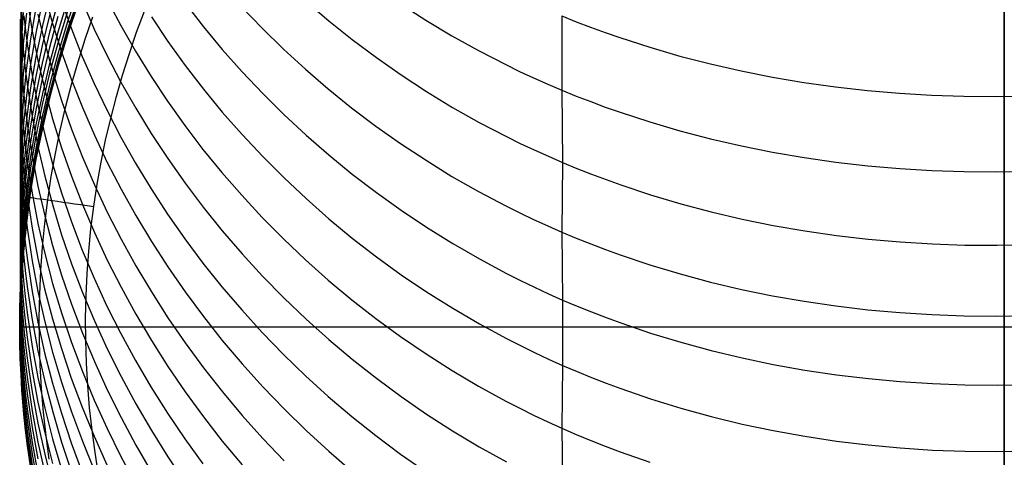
# Model space of a CAD drawing. Extents: x -383 to 1849, y -1185 to -529.
# Tile 439 of 656: x 397 to 412, y -1107 to -1100.33. Entities that reach past the tile are written whole.
import ezdxf

# ---------------------------------------------------------------- set-up
doc = ezdxf.new("R2010")
doc.units = 0
doc.layers.add('PREDEFINITO', color=7, linetype='CONTINUOUS')

msp = doc.modelspace()

# ---------------------------------------------------------------- linework, layer by layer
at = {"layer": 'PREDEFINITO'}
for p, q in [((412, -1119.95, 575.188), (412, -1090.082, 575.188)), ((412, -1091.082, -0.312), (412, -1118.95, -0.312)), ((397.028, -1099.818, 607.685), (397.028, -1100.431, 606.03)), ((397.457, -1099.953, 591.763), (397.345, -1100.424, 591.841)), ((397.382, -1099.954, 613.499), (397.502, -1100.39, 613.685)), ((397.886, -1099.902, 581.727), (397.729, -1100.367, 581.747)), ((397.119, -1100.056, 609.662), (397.19, -1100.507, 609.834)), ((397.344, -1100.067, 593.47), (397.247, -1100.539, 593.557)), ((397.584, -1100.052, 588.442), (397.456, -1100.523, 588.498)), ((397.727, -1100.04, 585.093), (397.585, -1100.508, 585.129)), ((397.637, -1100.05, 615.532), (397.788, -1100.474, 615.724)), ((397.885, -1100.098, 578.22), (397.727, -1100.563, 578.218)), ((397.727, -1100.568, 575.262), (397.885, -1100.104, 575.298)), ((397.886, -1100.021, 580.05), (397.729, -1100.486, 580.06)), ((397.956, -1100.067, 617.569), (398.137, -1100.478, 617.766)), ((398.331, -1100.029, 619.621), (398.54, -1100.425, 619.821)), ((399.521, -1100.085, 623.928), (399.798, -1100.441, 624.127)), ((401.362, -1100.056, 628.398), (401.709, -1100.351, 628.581)), ((402.802, -1100.092, 630.754), (403.189, -1100.342, 630.918)), ((397.022, -1100.178, 602.286), (397.006, -1100.646, 602.421)), ((397.016, -1100.201, 605.953), (397.028, -1100.431, 606.03)), ((397.054, -1100.225, 600.504), (397.022, -1100.695, 600.629)), ((397.102, -1100.235, 598.729), (397.053, -1100.707, 598.845)), ((397.167, -1100.211, 596.965), (397.102, -1100.684, 597.071)), ((397.247, -1100.154, 595.209), (397.166, -1100.627, 595.307)), ((397.278, -1100.25, 611.665), (397.383, -1100.692, 611.844)), ((397.457, -1100.252, 590.129), (397.344, -1100.725, 590.196)), ((397.727, -1100.208, 583.418), (397.584, -1100.678, 583.446)), ((397.677, -1100.685, 575.188), (397.832, -1100.219, 575.188)), ((397.677, -1100.685, 0.688), (397.832, -1100.219, 0.688)), ((397.832, -1100.219, 287.438), (397.677, -1100.685, 287.438)), ((398.781, -1100.526, -0.312), (398.9, -1100.205, -0.312)), ((400.381, -1100.139, 626.175), (400.694, -1100.465, 626.368)), ((397.005, -1100.325, 604.149), (397.009, -1100.558, 604.221)), ((397.065, -1100.275, 607.848), (397.09, -1100.504, 607.93)), ((397.583, -1100.288, 586.819), (397.456, -1100.76, 586.865)), ((397.502, -1100.39, 613.685), (397.638, -1100.822, 613.871)), ((397.729, -1100.367, 581.747), (397.586, -1100.837, 581.766)), ((397.998, -1100.633, -0.019), (398.114, -1100.292, -0.019)), ((399.006, -1100.29, 621.874), (399.257, -1100.664, 622.073)), ((401.709, -1100.351, 628.581), (402.066, -1100.636, 628.759)), ((403.189, -1100.342, 630.918), (403.585, -1100.579, 631.074)), ((405.26, -1100.277, 633.291), (405.478, -1100.365, 633.353)), ((405.26, -1100.277, 633.291), (405.26, -1101.408, 631.625)), ((405.478, -1100.365, 633.353), (405.698, -1100.449, 633.412)), ((397.009, -1100.558, 604.221), (397.016, -1100.79, 604.294)), ((397.028, -1100.431, 606.03), (397.044, -1100.662, 606.107)), ((397.028, -1100.431, 606.03), (397.028, -1101.582, 602.693)), ((397.09, -1100.504, 607.93), (397.119, -1100.731, 608.011)), ((397.247, -1100.539, 593.557), (397.167, -1101.013, 593.645)), ((397.19, -1100.507, 609.834), (397.278, -1100.956, 610.005)), ((397.345, -1100.424, 591.841), (397.248, -1100.898, 591.919)), ((397.456, -1100.523, 588.498), (397.344, -1100.997, 588.554)), ((397.585, -1100.508, 585.129), (397.457, -1100.981, 585.166)), ((397.727, -1100.563, 578.218), (397.584, -1101.033, 578.215)), ((397.585, -1101.037, 575.227), (397.727, -1100.568, 575.262)), ((397.729, -1100.486, 580.06), (397.586, -1100.957, 580.071)), ((397.788, -1100.474, 615.724), (397.954, -1100.893, 615.915)), ((398.137, -1100.478, 617.766), (398.333, -1100.884, 617.961)), ((398.54, -1100.425, 619.821), (398.764, -1100.816, 620.019)), ((398.671, -1100.851, -0.312), (398.781, -1100.526, -0.312)), ((399.798, -1100.441, 624.127), (400.087, -1100.788, 624.322)), ((400.694, -1100.465, 626.368), (401.018, -1100.782, 626.555)), ((405.698, -1100.449, 633.412), (405.921, -1100.53, 633.47)), ((405.921, -1100.53, 633.47), (406.145, -1100.608, 633.525)), ((397.006, -1100.646, 602.421), (397.005, -1100.88, 602.489)), ((397.022, -1100.695, 600.629), (397.007, -1101.166, 600.755)), ((397.053, -1100.707, 598.845), (397.022, -1101.18, 598.962)), ((397.044, -1100.662, 606.107), (397.065, -1100.892, 606.185)), ((397.102, -1100.684, 597.071), (397.053, -1101.158, 597.178)), ((397.166, -1100.627, 595.307), (397.101, -1101.101, 595.404)), ((397.383, -1100.692, 611.844), (397.503, -1101.132, 612.022)), ((397.584, -1100.678, 583.446), (397.456, -1101.15, 583.475)), ((397.538, -1101.154, 575.188), (397.677, -1100.685, 575.188)), ((397.538, -1101.154, 0.688), (397.677, -1100.685, 0.688)), ((397.677, -1100.685, 287.438), (397.538, -1101.154, 287.438)), ((397.89, -1100.975, -0.019), (397.998, -1100.633, -0.019)), ((399.257, -1100.664, 622.073), (399.521, -1101.031, 622.269)), ((402.066, -1100.636, 628.759), (402.434, -1100.911, 628.93)), ((403.585, -1100.579, 631.074), (403.991, -1100.805, 631.223)), ((406.145, -1100.608, 633.525), (406.598, -1100.755, 633.63)), ((397.016, -1100.79, 604.294), (397.028, -1101.023, 604.366)), ((397.119, -1100.731, 608.011), (397.189, -1101.185, 608.174)), ((397.344, -1100.725, 590.196), (397.248, -1101.2, 590.263)), ((397.456, -1100.76, 586.865), (397.343, -1101.235, 586.911)), ((397.586, -1100.837, 581.766), (397.458, -1101.311, 581.786)), ((397.638, -1100.822, 613.871), (397.79, -1101.25, 614.055)), ((398.568, -1101.177, -0.312), (398.671, -1100.851, -0.312)), ((398.764, -1100.816, 620.019), (399.002, -1101.2, 620.213)), ((400.087, -1100.788, 624.322), (400.388, -1101.127, 624.513)), ((401.018, -1100.782, 626.555), (401.354, -1101.09, 626.738)), ((403.991, -1100.805, 631.223), (404.406, -1101.019, 631.365)), ((406.598, -1100.755, 633.63), (407.057, -1100.888, 633.726)), ((397.005, -1100.88, 602.489), (397.009, -1101.114, 602.557)), ((397.028, -1101.023, 604.366), (397.044, -1101.255, 604.439)), ((397.065, -1100.892, 606.185), (397.09, -1101.122, 606.262)), ((397.167, -1101.013, 593.645), (397.102, -1101.49, 593.734)), ((397.248, -1100.898, 591.919), (397.167, -1101.374, 591.997)), ((397.344, -1100.997, 588.554), (397.247, -1101.473, 588.611)), ((397.278, -1100.956, 610.005), (397.382, -1101.402, 610.175)), ((397.457, -1100.981, 585.166), (397.345, -1101.457, 585.203)), ((397.586, -1100.957, 580.071), (397.458, -1101.431, 580.081)), ((397.79, -1101.321, -0.019), (397.89, -1100.975, -0.019)), ((397.954, -1100.893, 615.915), (398.135, -1101.308, 616.104)), ((398.333, -1100.884, 617.961), (398.543, -1101.285, 618.154)), ((402.434, -1100.911, 628.93), (402.812, -1101.175, 629.096)), ((404.406, -1101.019, 631.365), (404.616, -1101.121, 631.433)), ((407.057, -1100.888, 633.726), (407.522, -1101.008, 633.814)), ((407.522, -1101.008, 633.814), (407.993, -1101.115, 633.893)), ((397.007, -1101.166, 600.755), (397.005, -1101.401, 600.818)), ((397.009, -1101.114, 602.557), (397.016, -1101.348, 602.625)), ((397.053, -1101.158, 597.178), (397.021, -1101.633, 597.286)), ((397.101, -1101.101, 595.404), (397.053, -1101.577, 595.502)), ((397.09, -1101.122, 606.262), (397.119, -1101.351, 606.339)), ((397.456, -1101.15, 583.475), (397.344, -1101.627, 583.504)), ((397.414, -1101.628, 575.188), (397.538, -1101.154, 575.188)), ((397.414, -1101.628, 0.688), (397.538, -1101.154, 0.688)), ((397.538, -1101.154, 287.438), (397.414, -1101.628, 287.438)), ((397.584, -1101.033, 578.215), (397.457, -1101.507, 578.213)), ((397.457, -1101.509, 575.191), (397.585, -1101.037, 575.227)), ((397.503, -1101.132, 612.022), (397.639, -1101.567, 612.2)), ((399.521, -1101.031, 622.269), (399.798, -1101.39, 622.461)), ((400.388, -1101.127, 624.513), (400.702, -1101.458, 624.7)), ((401.354, -1101.09, 626.738), (401.7, -1101.389, 626.915)), ((404.616, -1101.121, 631.433), (404.829, -1101.22, 631.499)), ((407.993, -1101.115, 633.893), (408.467, -1101.209, 633.964)), ((397.022, -1101.18, 598.962), (397.006, -1101.653, 599.079)), ((397.044, -1101.255, 604.439), (397.065, -1101.486, 604.511)), ((397.248, -1101.2, 590.263), (397.167, -1101.678, 590.332)), ((397.189, -1101.185, 608.174), (397.277, -1101.637, 608.336)), ((397.343, -1101.235, 586.911), (397.247, -1101.713, 586.959)), ((397.458, -1101.311, 581.786), (397.346, -1101.788, 581.807)), ((397.7, -1101.669, -0.019), (397.79, -1101.321, -0.019)), ((397.79, -1101.25, 614.055), (397.956, -1101.674, 614.238)), ((398.135, -1101.308, 616.104), (398.331, -1101.718, 616.291)), ((398.473, -1101.506, -0.312), (398.568, -1101.177, -0.312)), ((398.543, -1101.285, 618.154), (398.767, -1101.68, 618.344)), ((399.002, -1101.2, 620.213), (399.252, -1101.577, 620.405)), ((402.812, -1101.175, 629.096), (403.199, -1101.428, 629.254)), ((404.829, -1101.22, 631.499), (405.044, -1101.315, 631.563)), ((405.044, -1101.315, 631.563), (405.26, -1101.408, 631.625)), ((408.467, -1101.209, 633.964), (408.946, -1101.29, 634.027)), ((408.946, -1101.29, 634.027), (409.429, -1101.358, 634.081)), ((397.005, -1101.401, 600.818), (397.008, -1101.636, 600.882)), ((397.016, -1101.348, 602.625), (397.028, -1101.582, 602.693)), ((397.167, -1101.374, 591.997), (397.103, -1101.852, 592.077)), ((397.119, -1101.351, 606.339), (397.19, -1101.809, 606.492)), ((397.247, -1101.473, 588.611), (397.166, -1101.952, 588.669)), ((397.345, -1101.457, 585.203), (397.248, -1101.936, 585.241)), ((397.458, -1101.431, 580.081), (397.346, -1101.908, 580.093)), ((397.382, -1101.402, 610.175), (397.502, -1101.844, 610.345)), ((399.798, -1101.39, 622.461), (400.087, -1101.742, 622.649)), ((400.702, -1101.458, 624.7), (401.026, -1101.78, 624.882)), ((401.7, -1101.389, 626.915), (402.057, -1101.677, 627.087)), ((403.199, -1101.428, 629.254), (403.596, -1101.669, 629.406)), ((405.26, -1101.408, 631.625), (405.479, -1101.497, 631.685)), ((405.26, -1101.408, 631.625), (405.271, -1102.509, 629.942)), ((409.429, -1101.358, 634.081), (409.914, -1101.413, 634.126)), ((409.914, -1101.413, 634.126), (410.402, -1101.455, 634.164)), ((410.402, -1101.455, 634.164), (410.892, -1101.485, 634.193)), ((397.053, -1101.577, 595.502), (397.021, -1102.054, 595.601)), ((397.028, -1101.582, 602.693), (397.044, -1101.815, 602.76)), ((397.028, -1101.582, 602.693), (397.028, -1102.106, 601.008)), ((397.102, -1101.49, 593.734), (397.053, -1101.967, 593.824)), ((397.065, -1101.486, 604.511), (397.09, -1101.718, 604.584)), ((397.457, -1101.507, 578.213), (397.345, -1101.984, 578.211)), ((397.345, -1101.985, 575.155), (397.457, -1101.509, 575.191)), ((397.639, -1101.567, 612.2), (397.791, -1101.999, 612.375)), ((398.387, -1101.837, -0.312), (398.473, -1101.506, -0.312)), ((399.252, -1101.577, 620.405), (399.516, -1101.947, 620.593)), ((405.479, -1101.497, 631.685), (405.7, -1101.582, 631.743)), ((405.7, -1101.582, 631.743), (405.922, -1101.665, 631.799)), ((410.892, -1101.485, 634.193), (411.383, -1101.501, 634.214)), ((411.383, -1101.501, 634.214), (411.874, -1101.505, 634.226)), ((411.874, -1101.505, 634.226), (412.366, -1101.496, 634.23)), ((397.006, -1101.653, 599.079), (397.005, -1101.89, 599.137)), ((397.021, -1101.633, 597.286), (397.006, -1102.108, 597.394)), ((397.008, -1101.636, 600.882), (397.016, -1101.871, 600.945)), ((397.09, -1101.718, 604.584), (397.119, -1101.949, 604.656)), ((397.167, -1101.678, 590.332), (397.102, -1102.158, 590.4)), ((397.247, -1101.713, 586.959), (397.166, -1102.193, 587.006)), ((397.344, -1101.627, 583.504), (397.247, -1102.106, 583.533)), ((397.277, -1101.637, 608.336), (397.381, -1102.086, 608.497)), ((397.306, -1102.104, 575.188), (397.414, -1101.628, 575.188)), ((397.306, -1102.104, 0.688), (397.414, -1101.628, 0.688)), ((397.414, -1101.628, 287.438), (397.306, -1102.104, 287.438)), ((397.618, -1102.019, -0.019), (397.7, -1101.669, -0.019)), ((397.956, -1101.674, 614.238), (398.138, -1102.093, 614.419)), ((398.331, -1101.718, 616.291), (398.54, -1102.121, 616.475)), ((398.767, -1101.68, 618.344), (399.005, -1102.068, 618.532)), ((400.087, -1101.742, 622.649), (400.389, -1102.084, 622.834)), ((402.057, -1101.677, 627.087), (402.425, -1101.954, 627.253)), ((403.596, -1101.669, 629.406), (404.002, -1101.898, 629.551)), ((405.922, -1101.665, 631.799), (406.146, -1101.744, 631.853)), ((406.146, -1101.744, 631.853), (406.6, -1101.892, 631.955)), ((397.005, -1101.89, 599.137), (397.008, -1102.126, 599.196)), ((397.016, -1101.871, 600.945), (397.028, -1102.106, 601.008)), ((397.044, -1101.815, 602.76), (397.065, -1102.048, 602.828)), ((397.103, -1101.852, 592.077), (397.054, -1102.332, 592.157)), ((397.19, -1101.809, 606.492), (397.278, -1102.264, 606.645)), ((397.346, -1101.788, 581.807), (397.249, -1102.268, 581.828)), ((397.346, -1101.908, 580.093), (397.249, -1102.388, 580.104)), ((397.502, -1101.844, 610.345), (397.638, -1102.284, 610.513)), ((398.309, -1102.17, -0.312), (398.387, -1101.837, -0.312)), ((401.026, -1101.78, 624.882), (401.362, -1102.092, 625.058)), ((404.002, -1101.898, 629.551), (404.417, -1102.114, 629.689)), ((406.6, -1101.892, 631.955), (407.059, -1102.027, 632.048)), ((397.021, -1102.054, 595.601), (397.006, -1102.531, 595.7)), ((397.053, -1101.967, 593.824), (397.022, -1102.446, 593.914)), ((397.065, -1102.048, 602.828), (397.09, -1102.281, 602.896)), ((397.166, -1101.952, 588.669), (397.102, -1102.433, 588.727)), ((397.119, -1101.949, 604.656), (397.19, -1102.409, 604.801)), ((397.248, -1101.936, 585.241), (397.167, -1102.417, 585.28)), ((397.345, -1101.984, 578.211), (397.248, -1102.464, 578.21)), ((397.248, -1102.464, 575.12), (397.345, -1101.985, 575.155)), ((397.545, -1102.37, -0.019), (397.618, -1102.019, -0.019)), ((397.791, -1101.999, 612.375), (397.958, -1102.426, 612.55)), ((399.005, -1102.068, 618.532), (399.256, -1102.449, 618.716)), ((399.516, -1101.947, 620.593), (399.792, -1102.309, 620.778)), ((402.425, -1101.954, 627.253), (402.802, -1102.221, 627.412)), ((407.059, -1102.027, 632.048), (407.525, -1102.148, 632.133)), ((397.006, -1102.108, 597.394), (397.005, -1102.346, 597.448)), ((397.008, -1102.126, 599.196), (397.016, -1102.363, 599.254)), ((397.028, -1102.106, 601.008), (397.044, -1102.341, 601.071)), ((397.028, -1102.106, 601.008), (397.028, -1102.599, 599.313)), ((397.102, -1102.158, 590.4), (397.053, -1102.639, 590.47)), ((397.166, -1102.193, 587.006), (397.101, -1102.675, 587.054)), ((397.247, -1102.106, 583.533), (397.167, -1102.588, 583.563)), ((397.214, -1102.584, 575.188), (397.306, -1102.104, 575.188)), ((397.214, -1102.584, 0.688), (397.306, -1102.104, 0.688)), ((397.306, -1102.104, 287.438), (397.214, -1102.584, 287.438)), ((397.381, -1102.086, 608.497), (397.5, -1102.531, 608.658)), ((398.138, -1102.093, 614.419), (398.334, -1102.507, 614.598)), ((398.24, -1102.505, -0.312), (398.309, -1102.17, -0.312)), ((398.54, -1102.121, 616.475), (398.764, -1102.519, 616.657)), ((400.389, -1102.084, 622.834), (400.702, -1102.419, 623.013)), ((401.362, -1102.092, 625.058), (401.709, -1102.394, 625.23)), ((402.802, -1102.221, 627.412), (403.19, -1102.476, 627.566)), ((404.417, -1102.114, 629.689), (404.627, -1102.218, 629.755)), ((404.627, -1102.218, 629.755), (404.84, -1102.318, 629.819)), ((407.525, -1102.148, 632.133), (407.995, -1102.257, 632.21)), ((397.005, -1102.346, 597.448), (397.008, -1102.583, 597.502)), ((397.016, -1102.363, 599.254), (397.028, -1102.599, 599.313)), ((397.054, -1102.332, 592.157), (397.022, -1102.812, 592.237)), ((397.044, -1102.341, 601.071), (397.064, -1102.575, 601.134)), ((397.09, -1102.281, 602.896), (397.119, -1102.513, 602.964)), ((397.249, -1102.268, 581.828), (397.168, -1102.75, 581.849)), ((397.278, -1102.264, 606.645), (397.382, -1102.716, 606.798)), ((397.481, -1102.724, -0.019), (397.545, -1102.37, -0.019)), ((397.638, -1102.284, 610.513), (397.79, -1102.719, 610.681)), ((399.792, -1102.309, 620.778), (400.081, -1102.663, 620.959)), ((404.84, -1102.318, 629.819), (405.055, -1102.415, 629.882)), ((407.995, -1102.257, 632.21), (408.471, -1102.352, 632.279)), ((408.471, -1102.352, 632.279), (408.95, -1102.434, 632.34)), ((397.022, -1102.446, 593.914), (397.006, -1102.925, 594.004)), ((397.102, -1102.433, 588.727), (397.053, -1102.916, 588.785)), ((397.167, -1102.417, 585.28), (397.103, -1102.901, 585.318)), ((397.119, -1102.513, 602.964), (397.19, -1102.976, 603.099)), ((397.167, -1102.945, 575.084), (397.248, -1102.464, 575.12)), ((397.248, -1102.464, 578.21), (397.167, -1102.947, 578.209)), ((397.249, -1102.388, 580.104), (397.168, -1102.871, 580.116)), ((397.19, -1102.409, 604.801), (397.278, -1102.867, 604.945)), ((397.958, -1102.426, 612.55), (398.139, -1102.849, 612.722)), ((398.179, -1102.841, -0.312), (398.24, -1102.505, -0.312)), ((398.334, -1102.507, 614.598), (398.544, -1102.914, 614.774)), ((398.764, -1102.519, 616.657), (399.002, -1102.91, 616.837)), ((399.256, -1102.449, 618.716), (399.52, -1102.823, 618.897)), ((400.702, -1102.419, 623.013), (401.027, -1102.744, 623.189)), ((401.709, -1102.394, 625.23), (402.067, -1102.686, 625.396)), ((403.19, -1102.476, 627.566), (403.586, -1102.72, 627.713)), ((405.055, -1102.415, 629.882), (405.271, -1102.509, 629.942)), ((405.271, -1102.509, 629.942), (405.261, -1103.569, 628.231)), ((405.271, -1102.509, 629.942), (405.49, -1102.599, 630)), ((408.95, -1102.434, 632.34), (409.433, -1102.503, 632.393)), ((409.433, -1102.503, 632.393), (409.919, -1102.558, 632.437)), ((397.006, -1102.531, 595.7), (397.005, -1102.77, 595.75)), ((397.008, -1102.583, 597.502), (397.016, -1102.821, 597.556)), ((397.053, -1102.639, 590.47), (397.022, -1103.12, 590.539)), ((397.028, -1102.599, 599.313), (397.027, -1103.058, 597.61)), ((397.028, -1102.599, 599.313), (397.044, -1102.835, 599.372)), ((397.064, -1102.575, 601.134), (397.089, -1102.809, 601.198)), ((397.167, -1102.588, 583.563), (397.102, -1103.071, 583.593)), ((397.137, -1103.066, 575.188), (397.214, -1102.584, 575.188)), ((397.137, -1103.066, 0.688), (397.214, -1102.584, 0.688)), ((397.214, -1102.584, 287.438), (397.137, -1103.066, 287.438)), ((397.5, -1102.531, 608.658), (397.636, -1102.973, 608.817)), ((400.081, -1102.663, 620.959), (400.382, -1103.009, 621.136)), ((405.49, -1102.599, 630), (405.711, -1102.686, 630.057)), ((409.919, -1102.558, 632.437), (410.407, -1102.601, 632.473)), ((410.407, -1102.601, 632.473), (410.897, -1102.631, 632.502)), ((410.897, -1102.631, 632.502), (411.388, -1102.648, 632.522)), ((411.388, -1102.648, 632.522), (411.881, -1102.651, 632.534)), ((411.881, -1102.651, 632.534), (412.373, -1102.642, 632.538)), ((397.005, -1102.77, 595.75), (397.008, -1103.008, 595.8)), ((397.022, -1102.812, 592.237), (397.007, -1103.293, 592.318)), ((397.016, -1102.821, 597.556), (397.027, -1103.058, 597.61)), ((397.101, -1102.675, 587.054), (397.053, -1103.159, 587.103)), ((397.089, -1102.809, 601.198), (397.118, -1103.043, 601.261)), ((397.168, -1102.75, 581.849), (397.103, -1103.234, 581.871)), ((397.382, -1102.716, 606.798), (397.503, -1103.165, 606.95)), ((397.427, -1103.08, -0.019), (397.481, -1102.724, -0.019)), ((397.79, -1102.719, 610.681), (397.956, -1103.149, 610.846)), ((399.52, -1102.823, 618.897), (399.797, -1103.19, 619.075)), ((401.027, -1102.744, 623.189), (401.362, -1103.059, 623.359)), ((402.067, -1102.686, 625.396), (402.434, -1102.967, 625.557)), ((403.586, -1102.72, 627.713), (403.992, -1102.951, 627.853)), ((405.711, -1102.686, 630.057), (405.933, -1102.77, 630.111)), ((405.933, -1102.77, 630.111), (406.157, -1102.85, 630.163)), ((397.006, -1102.925, 594.004), (397.005, -1103.165, 594.049)), ((397.053, -1102.916, 588.785), (397.021, -1103.399, 588.844)), ((397.044, -1102.835, 599.372), (397.065, -1103.07, 599.43)), ((397.103, -1102.901, 585.318), (397.054, -1103.385, 585.357)), ((397.102, -1103.428, 575.049), (397.167, -1102.945, 575.084)), ((397.167, -1102.947, 578.209), (397.102, -1103.432, 578.208)), ((397.168, -1102.871, 580.116), (397.103, -1103.356, 580.128)), ((397.278, -1102.867, 604.945), (397.382, -1103.322, 605.089)), ((397.636, -1102.973, 608.817), (397.787, -1103.411, 608.976)), ((398.128, -1103.178, -0.312), (398.179, -1102.841, -0.312)), ((398.139, -1102.849, 612.722), (398.335, -1103.266, 612.893)), ((398.544, -1102.914, 614.774), (398.768, -1103.316, 614.949)), ((399.002, -1102.91, 616.837), (399.252, -1103.295, 617.013)), ((402.434, -1102.967, 625.557), (402.812, -1103.237, 625.711)), ((403.992, -1102.951, 627.853), (404.407, -1103.17, 627.986)), ((406.157, -1102.85, 630.163), (406.611, -1103, 630.262)), ((397.022, -1103.12, 590.539), (397.007, -1103.603, 590.609)), ((397.008, -1103.008, 595.8), (397.016, -1103.247, 595.849)), ((397.027, -1103.058, 597.61), (397.043, -1103.295, 597.664)), ((397.027, -1103.058, 597.61), (397.028, -1103.882, 594.185)), ((397.102, -1103.071, 583.593), (397.053, -1103.556, 583.624)), ((397.065, -1103.07, 599.43), (397.09, -1103.306, 599.489)), ((397.078, -1103.55, 575.188), (397.137, -1103.066, 575.188)), ((397.078, -1103.55, 0.688), (397.137, -1103.066, 0.688)), ((397.137, -1103.066, 287.438), (397.078, -1103.55, 287.438)), ((397.118, -1103.043, 601.261), (397.189, -1103.509, 601.387)), ((397.19, -1102.976, 603.099), (397.278, -1103.437, 603.234)), ((397.382, -1103.436, -0.019), (397.427, -1103.08, -0.019)), ((400.382, -1103.009, 621.136), (400.695, -1103.346, 621.309)), ((401.362, -1103.059, 623.359), (401.709, -1103.365, 623.525)), ((406.611, -1103, 630.262), (407.07, -1103.137, 630.353)), ((397.005, -1103.165, 594.049), (397.009, -1103.404, 594.094)), ((397.016, -1103.247, 595.849), (397.028, -1103.485, 595.899)), ((397.053, -1103.159, 587.103), (397.021, -1103.643, 587.152)), ((397.103, -1103.234, 581.871), (397.055, -1103.72, 581.893)), ((397.503, -1103.165, 606.95), (397.639, -1103.611, 607.101)), ((397.956, -1103.149, 610.846), (398.138, -1103.575, 611.011)), ((398.085, -1103.517, -0.312), (398.128, -1103.178, -0.312)), ((398.335, -1103.266, 612.893), (398.546, -1103.677, 613.062)), ((399.797, -1103.19, 619.075), (400.086, -1103.548, 619.249)), ((402.812, -1103.237, 625.711), (403.2, -1103.496, 625.86)), ((404.407, -1103.17, 627.986), (404.617, -1103.275, 628.05)), ((407.07, -1103.137, 630.353), (407.535, -1103.26, 630.436)), ((407.535, -1103.26, 630.436), (408.006, -1103.37, 630.511)), ((397.007, -1103.293, 592.318), (397.006, -1103.533, 592.358)), ((397.021, -1103.399, 588.844), (397.006, -1103.883, 588.904)), ((397.009, -1103.404, 594.094), (397.016, -1103.643, 594.14)), ((397.054, -1103.385, 585.357), (397.022, -1103.871, 585.397)), ((397.043, -1103.295, 597.664), (397.064, -1103.532, 597.719)), ((397.103, -1103.356, 580.128), (397.055, -1103.842, 580.141)), ((397.09, -1103.306, 599.489), (397.119, -1103.54, 599.548)), ((397.382, -1103.322, 605.089), (397.502, -1103.775, 605.231)), ((397.787, -1103.411, 608.976), (397.953, -1103.844, 609.133)), ((398.768, -1103.316, 614.949), (399.006, -1103.712, 615.121)), ((399.252, -1103.295, 617.013), (399.516, -1103.672, 617.187)), ((400.695, -1103.346, 621.309), (401.019, -1103.674, 621.478)), ((401.709, -1103.365, 623.525), (402.067, -1103.66, 623.685)), ((404.617, -1103.275, 628.05), (404.83, -1103.377, 628.112)), ((404.83, -1103.377, 628.112), (405.044, -1103.475, 628.172)), ((408.006, -1103.37, 630.511), (408.481, -1103.466, 630.578)), ((397.006, -1103.533, 592.358), (397.009, -1103.774, 592.399)), ((397.053, -1103.556, 583.624), (397.022, -1104.042, 583.655)), ((397.028, -1103.485, 595.899), (397.044, -1103.723, 595.949)), ((397.035, -1104.035, 575.188), (397.078, -1103.55, 575.188)), ((397.035, -1104.035, 0.688), (397.078, -1103.55, 0.688)), ((397.078, -1103.55, 287.438), (397.035, -1104.035, 287.438)), ((397.053, -1103.913, 575.014), (397.102, -1103.428, 575.049)), ((397.102, -1103.432, 578.208), (397.053, -1103.917, 578.207)), ((397.064, -1103.532, 597.719), (397.089, -1103.768, 597.773)), ((397.119, -1103.54, 599.548), (397.19, -1104.008, 599.665)), ((397.189, -1103.509, 601.387), (397.276, -1103.972, 601.513)), ((397.278, -1103.437, 603.234), (397.382, -1103.895, 603.369)), ((397.347, -1103.794, -0.019), (397.382, -1103.436, -0.019)), ((398.052, -1103.857, -0.312), (398.085, -1103.517, -0.312)), ((400.086, -1103.548, 619.249), (400.388, -1103.898, 619.42)), ((403.2, -1103.496, 625.86), (403.597, -1103.743, 626.002)), ((405.044, -1103.475, 628.172), (405.261, -1103.569, 628.231)), ((405.261, -1103.569, 628.231), (405.48, -1103.661, 628.287)), ((405.261, -1103.569, 628.231), (405.272, -1104.604, 626.504)), ((408.481, -1103.466, 630.578), (408.96, -1103.55, 630.637)), ((408.96, -1103.55, 630.637), (409.443, -1103.619, 630.688)), ((397.007, -1103.603, 590.609), (397.005, -1103.844, 590.644)), ((397.021, -1103.643, 587.152), (397.006, -1104.128, 587.201)), ((397.016, -1103.643, 594.14), (397.028, -1103.882, 594.185)), ((397.055, -1103.72, 581.893), (397.023, -1104.206, 581.915)), ((397.044, -1103.723, 595.949), (397.065, -1103.961, 595.999)), ((397.639, -1103.611, 607.101), (397.79, -1104.052, 607.25)), ((398.138, -1103.575, 611.011), (398.334, -1103.995, 611.173)), ((398.546, -1103.677, 613.062), (398.77, -1104.082, 613.228)), ((399.006, -1103.712, 615.121), (399.257, -1104.1, 615.29)), ((399.516, -1103.672, 617.187), (399.792, -1104.041, 617.357)), ((401.019, -1103.674, 621.478), (401.355, -1103.993, 621.642)), ((402.067, -1103.66, 623.685), (402.435, -1103.945, 623.84)), ((405.48, -1103.661, 628.287), (405.7, -1103.749, 628.342)), ((409.443, -1103.619, 630.688), (409.928, -1103.676, 630.731)), ((409.928, -1103.676, 630.731), (410.416, -1103.719, 630.767)), ((410.416, -1103.719, 630.767), (410.906, -1103.749, 630.794)), ((397.005, -1103.844, 590.644), (397.009, -1104.085, 590.68)), ((397.022, -1103.871, 585.397), (397.007, -1104.356, 585.437)), ((397.009, -1103.774, 592.399), (397.016, -1104.014, 592.439)), ((397.055, -1103.842, 580.141), (397.023, -1104.328, 580.153)), ((397.089, -1103.768, 597.773), (397.118, -1104.004, 597.827)), ((397.322, -1104.153, -0.019), (397.347, -1103.794, -0.019)), ((397.502, -1103.775, 605.231), (397.638, -1104.223, 605.373)), ((397.953, -1103.844, 609.133), (398.134, -1104.273, 609.288)), ((398.027, -1104.198, -0.312), (398.052, -1103.857, -0.312)), ((403.597, -1103.743, 626.002), (404.003, -1103.978, 626.138)), ((405.7, -1103.749, 628.342), (405.923, -1103.833, 628.394)), ((405.923, -1103.833, 628.394), (406.147, -1103.914, 628.445)), ((410.906, -1103.749, 630.794), (411.397, -1103.766, 630.814)), ((411.397, -1103.766, 630.814), (411.889, -1103.77, 630.826)), ((411.889, -1103.77, 630.826), (412.381, -1103.761, 630.83)), ((397.006, -1103.883, 588.904), (397.005, -1104.125, 588.933)), ((397.016, -1104.014, 592.439), (397.028, -1104.254, 592.48)), ((397.021, -1104.398, 574.979), (397.053, -1103.913, 575.014)), ((397.053, -1103.917, 578.207), (397.021, -1104.404, 578.206)), ((397.028, -1103.882, 594.185), (397.044, -1104.121, 594.231)), ((397.028, -1103.882, 594.185), (397.028, -1104.254, 592.48)), ((397.065, -1103.961, 595.999), (397.09, -1104.198, 596.049)), ((397.118, -1104.004, 597.827), (397.189, -1104.474, 597.935)), ((397.19, -1104.008, 599.665), (397.278, -1104.474, 599.782)), ((397.276, -1103.972, 601.513), (397.38, -1104.432, 601.638)), ((397.382, -1103.895, 603.369), (397.502, -1104.35, 603.503)), ((398.334, -1103.995, 611.173), (398.544, -1104.41, 611.334)), ((400.388, -1103.898, 619.42), (400.701, -1104.239, 619.586)), ((401.355, -1103.993, 621.642), (401.701, -1104.301, 621.801)), ((402.435, -1103.945, 623.84), (402.812, -1104.218, 623.99)), ((404.003, -1103.978, 626.138), (404.417, -1104.2, 626.267)), ((406.147, -1103.914, 628.445), (406.6, -1104.066, 628.541)), ((397.005, -1104.125, 588.933), (397.008, -1104.367, 588.963)), ((397.006, -1104.128, 587.201), (397.005, -1104.371, 587.226)), ((397.022, -1104.042, 583.655), (397.007, -1104.528, 583.686)), ((397.009, -1104.085, 590.68), (397.016, -1104.326, 590.715)), ((397.02, -1104.278, 575.188), (397.035, -1104.035, 575.188)), ((397.02, -1104.278, 0.688), (397.035, -1104.035, 0.688)), ((397.035, -1104.035, 287.438), (397.02, -1104.278, 287.438)), ((397.044, -1104.121, 594.231), (397.065, -1104.36, 594.276)), ((397.306, -1104.513, -0.019), (397.322, -1104.153, -0.019)), ((397.79, -1104.052, 607.25), (397.957, -1104.489, 607.399)), ((398.77, -1104.082, 613.228), (399.008, -1104.481, 613.392)), ((399.257, -1104.1, 615.29), (399.521, -1104.481, 615.456)), ((399.792, -1104.041, 617.357), (400.081, -1104.402, 617.524)), ((406.6, -1104.066, 628.541), (407.06, -1104.204, 628.629)), ((397.023, -1104.206, 581.915), (397.007, -1104.693, 581.938)), ((397.009, -1104.522, 575.188), (397.02, -1104.278, 575.188)), ((397.009, -1104.522, 0.688), (397.02, -1104.278, 0.688)), ((397.02, -1104.278, 287.438), (397.009, -1104.522, 287.438)), ((397.028, -1104.254, 592.48), (397.044, -1104.493, 592.52)), ((397.028, -1104.254, 592.48), (397.028, -1104.567, 590.75)), ((397.09, -1104.198, 596.049), (397.119, -1104.435, 596.099)), ((397.638, -1104.223, 605.373), (397.79, -1104.667, 605.514)), ((398.012, -1104.539, -0.312), (398.027, -1104.198, -0.312)), ((398.134, -1104.273, 609.288), (398.329, -1104.696, 609.442)), ((400.701, -1104.239, 619.586), (401.026, -1104.571, 619.749)), ((401.701, -1104.301, 621.801), (402.058, -1104.599, 621.955)), ((402.812, -1104.218, 623.99), (403.2, -1104.479, 624.133)), ((404.417, -1104.2, 626.267), (404.628, -1104.306, 626.329)), ((404.628, -1104.306, 626.329), (404.841, -1104.408, 626.389)), ((407.06, -1104.204, 628.629), (407.526, -1104.329, 628.709)), ((397.005, -1104.371, 587.226), (397.008, -1104.613, 587.251)), ((397.007, -1104.356, 585.437), (397.006, -1104.599, 585.457)), ((397.006, -1104.885, 574.944), (397.021, -1104.398, 574.979)), ((397.021, -1104.404, 578.206), (397.006, -1104.892, 578.206)), ((397.023, -1104.328, 580.153), (397.007, -1104.816, 580.166)), ((397.008, -1104.367, 588.963), (397.016, -1104.608, 588.993)), ((397.016, -1104.326, 590.715), (397.028, -1104.567, 590.75)), ((397.065, -1104.36, 594.276), (397.09, -1104.598, 594.321)), ((397.119, -1104.435, 596.099), (397.19, -1104.907, 596.198)), ((397.38, -1104.432, 601.638), (397.5, -1104.89, 601.763)), ((397.502, -1104.35, 603.503), (397.638, -1104.801, 603.636)), ((398.544, -1104.41, 611.334), (398.768, -1104.818, 611.492)), ((400.081, -1104.402, 617.524), (400.382, -1104.755, 617.687)), ((404.841, -1104.408, 626.389), (405.055, -1104.508, 626.448)), ((407.526, -1104.329, 628.709), (407.996, -1104.441, 628.782)), ((407.996, -1104.441, 628.782), (408.471, -1104.538, 628.847)), ((397.002, -1104.765, 575.188), (397.009, -1104.522, 575.188)), ((397.002, -1104.765, 0.688), (397.009, -1104.522, 0.688)), ((397.009, -1104.522, 287.438), (397.002, -1104.765, 287.438)), ((397.007, -1104.528, 583.686), (397.006, -1104.772, 583.702)), ((397.006, -1104.599, 585.457), (397.009, -1104.842, 585.477)), ((397.008, -1104.613, 587.251), (397.016, -1104.855, 587.275)), ((397.016, -1104.608, 588.993), (397.028, -1104.85, 589.023)), ((397.028, -1104.567, 590.75), (397.044, -1104.807, 590.786)), ((397.028, -1104.567, 590.75), (397.028, -1105.097, 587.3)), ((397.044, -1104.493, 592.52), (397.065, -1104.732, 592.561)), ((397.09, -1104.598, 594.321), (397.119, -1104.836, 594.367)), ((397.189, -1104.474, 597.935), (397.276, -1104.941, 598.043)), ((397.278, -1104.474, 599.782), (397.382, -1104.937, 599.898)), ((397.299, -1104.873, -0.019), (397.306, -1104.513, -0.019)), ((397.957, -1104.489, 607.399), (398.138, -1104.921, 607.546)), ((398.005, -1104.88, -0.312), (398.012, -1104.539, -0.312)), ((399.008, -1104.481, 613.392), (399.259, -1104.873, 613.554)), ((399.521, -1104.481, 615.456), (399.798, -1104.854, 615.62)), ((401.026, -1104.571, 619.749), (401.362, -1104.893, 619.907)), ((402.058, -1104.599, 621.955), (402.426, -1104.886, 622.104)), ((403.2, -1104.479, 624.133), (403.597, -1104.729, 624.271)), ((405.055, -1104.508, 626.448), (405.272, -1104.604, 626.504)), ((405.272, -1104.604, 626.504), (405.491, -1104.696, 626.559)), ((405.272, -1104.604, 626.504), (405.272, -1105.6, 624.755)), ((408.471, -1104.538, 628.847), (408.951, -1104.623, 628.904)), ((408.951, -1104.623, 628.904), (409.434, -1104.694, 628.954)), ((397, -1105.009, 575.188), (397.002, -1104.765, 575.188)), ((397, -1105.009, 0.688), (397.002, -1104.765, 0.688)), ((397.002, -1104.765, 287.438), (397, -1105.009, 287.438)), ((397.007, -1104.693, 581.938), (397.006, -1104.937, 581.95)), ((397.006, -1104.772, 583.702), (397.009, -1105.015, 583.717)), ((397.065, -1104.732, 592.561), (397.09, -1104.971, 592.601)), ((397.79, -1104.667, 605.514), (397.957, -1105.107, 605.654)), ((398.329, -1104.696, 609.442), (398.539, -1105.113, 609.594)), ((400.382, -1104.755, 617.687), (400.695, -1105.099, 617.847)), ((403.597, -1104.729, 624.271), (404.003, -1104.966, 624.402)), ((405.491, -1104.696, 626.559), (405.711, -1104.785, 626.612)), ((409.434, -1104.694, 628.954), (409.919, -1104.751, 628.997)), ((409.919, -1104.751, 628.997), (410.408, -1104.795, 629.031)), ((397.005, -1105.128, 574.927), (397.006, -1104.885, 574.944)), ((397.006, -1104.892, 578.206), (397.005, -1105.136, 578.206)), ((397.007, -1104.816, 580.166), (397.006, -1105.059, 580.173)), ((397.009, -1104.842, 585.477), (397.016, -1105.085, 585.497)), ((397.016, -1104.855, 587.275), (397.028, -1105.097, 587.3)), ((397.028, -1104.85, 589.023), (397.044, -1105.091, 589.053)), ((397.044, -1104.807, 590.786), (397.065, -1105.048, 590.821)), ((397.119, -1104.836, 594.367), (397.19, -1105.31, 594.458)), ((397.19, -1104.907, 596.198), (397.278, -1105.377, 596.297)), ((397.301, -1105.233, -0.019), (397.299, -1104.873, -0.019)), ((397.5, -1104.89, 601.763), (397.635, -1105.343, 601.887)), ((397.638, -1104.801, 603.636), (397.789, -1105.248, 603.768)), ((398.007, -1105.222, -0.312), (398.005, -1104.88, -0.312)), ((398.138, -1104.921, 607.546), (398.334, -1105.347, 607.692)), ((398.768, -1104.818, 611.492), (399.006, -1105.22, 611.648)), ((399.259, -1104.873, 613.554), (399.523, -1105.257, 613.713)), ((399.798, -1104.854, 615.62), (400.087, -1105.219, 615.78)), ((401.362, -1104.893, 619.907), (401.708, -1105.205, 620.06)), ((402.426, -1104.886, 622.104), (402.803, -1105.161, 622.248)), ((405.711, -1104.785, 626.612), (405.934, -1104.871, 626.663)), ((405.934, -1104.871, 626.663), (406.158, -1104.953, 626.712)), ((410.408, -1104.795, 629.031), (410.898, -1104.826, 629.058)), ((410.898, -1104.826, 629.058), (411.389, -1104.843, 629.078)), ((411.389, -1104.843, 629.078), (411.881, -1104.847, 629.09)), ((411.881, -1104.847, 629.09), (412.374, -1104.838, 629.094)), ((397.002, -1105.252, 575.188), (397, -1105.009, 575.188)), ((397.002, -1105.252, 0.688), (397, -1105.009, 0.688)), ((397, -1105.009, 575.188), (397, -1105.009, 0.688)), ((397, -1105.009, 287.438), (397.002, -1105.252, 287.438)), ((427.001, -1105.016, 575.188), (397, -1105.016, 575.188)), ((397.006, -1104.937, 581.95), (397.009, -1105.18, 581.961)), ((397.006, -1105.059, 580.173), (397.009, -1105.303, 580.18)), ((397.009, -1105.015, 583.717), (397.016, -1105.258, 583.733)), ((397.065, -1105.048, 590.821), (397.09, -1105.288, 590.856)), ((397.09, -1104.971, 592.601), (397.119, -1105.21, 592.642)), ((397.276, -1104.941, 598.043), (397.38, -1105.406, 598.151)), ((397.382, -1104.937, 599.898), (397.502, -1105.397, 600.014)), ((425.996, -1105.016, -0.312), (398.005, -1105.016, -0.312)), ((404.003, -1104.966, 624.402), (404.417, -1105.191, 624.526)), ((406.158, -1104.953, 626.712), (406.611, -1105.107, 626.804)), ((397.008, -1105.371, 574.91), (397.005, -1105.128, 574.927)), ((397.005, -1105.136, 578.206), (397.008, -1105.379, 578.206)), ((397.009, -1105.18, 581.961), (397.017, -1105.423, 581.973)), ((397.016, -1105.085, 585.497), (397.028, -1105.327, 585.517)), ((397.028, -1105.097, 587.3), (397.044, -1105.339, 587.325)), ((397.028, -1105.097, 587.3), (397.028, -1105.327, 585.517)), ((397.044, -1105.091, 589.053), (397.065, -1105.332, 589.083)), ((397.119, -1105.21, 592.642), (397.19, -1105.685, 592.723)), ((397.957, -1105.107, 605.654), (398.138, -1105.542, 605.793)), ((398.018, -1105.564, -0.312), (398.007, -1105.222, -0.312)), ((398.539, -1105.113, 609.594), (398.763, -1105.524, 609.744)), ((399.006, -1105.22, 611.648), (399.257, -1105.615, 611.802)), ((400.087, -1105.219, 615.78), (400.389, -1105.576, 615.936)), ((400.695, -1105.099, 617.847), (401.019, -1105.433, 618.002)), ((401.708, -1105.205, 620.06), (402.066, -1105.506, 620.209)), ((402.803, -1105.161, 622.248), (403.19, -1105.425, 622.386)), ((404.417, -1105.191, 624.526), (404.628, -1105.298, 624.586)), ((406.611, -1105.107, 626.804), (407.071, -1105.247, 626.89)), ((397.009, -1105.496, 575.188), (397.002, -1105.252, 575.188)), ((397.009, -1105.496, 0.688), (397.002, -1105.252, 0.688)), ((397.002, -1105.252, 287.438), (397.009, -1105.496, 287.438)), ((397.015, -1105.613, 574.893), (397.008, -1105.371, 574.91)), ((397.009, -1105.303, 580.18), (397.017, -1105.546, 580.187)), ((397.016, -1105.258, 583.733), (397.028, -1105.501, 583.749)), ((397.028, -1105.327, 585.517), (397.044, -1105.569, 585.537)), ((397.028, -1105.327, 585.517), (397.028, -1105.666, 581.984)), ((397.044, -1105.339, 587.325), (397.065, -1105.581, 587.35)), ((397.065, -1105.332, 589.083), (397.09, -1105.573, 589.113)), ((397.09, -1105.288, 590.856), (397.119, -1105.527, 590.892)), ((397.19, -1105.31, 594.458), (397.278, -1105.781, 594.548)), ((397.313, -1105.593, -0.019), (397.301, -1105.233, -0.019)), ((397.635, -1105.343, 601.887), (397.786, -1105.792, 602.01)), ((397.789, -1105.248, 603.768), (397.956, -1105.691, 603.899)), ((398.334, -1105.347, 607.692), (398.545, -1105.768, 607.836)), ((399.523, -1105.257, 613.713), (399.8, -1105.634, 613.868)), ((404.628, -1105.298, 624.586), (404.841, -1105.402, 624.644)), ((407.071, -1105.247, 626.89), (407.536, -1105.373, 626.968)), ((407.536, -1105.373, 626.968), (408.006, -1105.486, 627.038)), ((397.008, -1105.379, 578.206), (397.016, -1105.623, 578.206)), ((397.02, -1105.739, 575.188), (397.009, -1105.496, 575.188)), ((397.02, -1105.739, 0.688), (397.009, -1105.496, 0.688)), ((397.009, -1105.496, 287.438), (397.02, -1105.739, 287.438)), ((397.017, -1105.423, 581.973), (397.028, -1105.666, 581.984)), ((397.028, -1105.501, 583.749), (397.044, -1105.743, 583.765)), ((397.278, -1105.377, 596.297), (397.382, -1105.844, 596.396)), ((397.38, -1105.406, 598.151), (397.5, -1105.868, 598.258)), ((397.502, -1105.397, 600.014), (397.638, -1105.853, 600.129)), ((401.019, -1105.433, 618.002), (401.355, -1105.757, 618.154)), ((402.066, -1105.506, 620.209), (402.434, -1105.796, 620.352)), ((403.19, -1105.425, 622.386), (403.587, -1105.677, 622.518)), ((404.841, -1105.402, 624.644), (405.055, -1105.503, 624.701)), ((405.055, -1105.503, 624.701), (405.272, -1105.6, 624.755)), ((408.006, -1105.486, 627.038), (408.481, -1105.585, 627.101)), ((397.027, -1105.856, 574.876), (397.015, -1105.613, 574.893)), ((397.016, -1105.623, 578.206), (397.027, -1105.866, 578.207)), ((397.017, -1105.546, 580.187), (397.028, -1105.789, 580.193)), ((397.028, -1105.666, 581.984), (397.044, -1105.909, 581.996)), ((397.028, -1105.666, 581.984), (397.028, -1105.789, 580.193)), ((397.044, -1105.569, 585.537), (397.065, -1105.811, 585.558)), ((397.065, -1105.581, 587.35), (397.09, -1105.822, 587.375)), ((397.09, -1105.573, 589.113), (397.119, -1105.813, 589.143)), ((397.119, -1105.527, 590.892), (397.19, -1106.004, 590.962)), ((397.334, -1105.953, -0.019), (397.313, -1105.593, -0.019)), ((398.038, -1105.905, -0.312), (398.018, -1105.564, -0.312)), ((398.138, -1105.542, 605.793), (398.334, -1105.971, 605.93)), ((398.763, -1105.524, 609.744), (399, -1105.928, 609.892)), ((399.257, -1105.615, 611.802), (399.521, -1106.002, 611.953)), ((399.8, -1105.634, 613.868), (400.089, -1106.002, 614.021)), ((400.389, -1105.576, 615.936), (400.702, -1105.923, 616.089)), ((405.272, -1105.6, 624.755), (405.261, -1106.557, 622.985)), ((405.272, -1105.6, 624.755), (405.491, -1105.693, 624.808)), ((408.481, -1105.585, 627.101), (408.961, -1105.67, 627.157)), ((408.961, -1105.67, 627.157), (409.443, -1105.742, 627.205)), ((397.035, -1105.982, 575.188), (397.02, -1105.739, 575.188)), ((397.035, -1105.982, 0.688), (397.02, -1105.739, 0.688)), ((397.02, -1105.739, 287.438), (397.035, -1105.982, 287.438)), ((397.028, -1105.789, 580.193), (397.027, -1105.866, 578.207)), ((397.028, -1105.789, 580.193), (397.044, -1106.032, 580.2)), ((397.044, -1105.743, 583.765), (397.065, -1105.985, 583.781)), ((397.065, -1105.811, 585.558), (397.09, -1106.053, 585.578)), ((397.09, -1105.822, 587.375), (397.119, -1106.063, 587.4)), ((397.119, -1105.813, 589.143), (397.19, -1106.292, 589.203)), ((397.19, -1105.685, 592.723), (397.277, -1106.158, 592.804)), ((397.278, -1105.781, 594.548), (397.382, -1106.25, 594.639)), ((397.786, -1105.792, 602.01), (397.952, -1106.237, 602.132)), ((397.956, -1105.691, 603.899), (398.137, -1106.128, 604.029)), ((398.545, -1105.768, 607.836), (398.769, -1106.182, 607.978)), ((401.355, -1105.757, 618.154), (401.701, -1106.072, 618.3)), ((402.434, -1105.796, 620.352), (402.811, -1106.075, 620.491)), ((403.587, -1105.677, 622.518), (403.992, -1105.917, 622.645)), ((405.491, -1105.693, 624.808), (405.711, -1105.783, 624.859)), ((405.711, -1105.783, 624.859), (405.934, -1105.87, 624.909)), ((409.443, -1105.742, 627.205), (409.929, -1105.8, 627.246)), ((409.929, -1105.8, 627.246), (410.416, -1105.845, 627.28)), ((397.043, -1106.099, 574.859), (397.027, -1105.856, 574.876)), ((397.027, -1105.884, 575.993), (397.027, -1105.856, 574.876)), ((397.027, -1105.866, 578.207), (397.043, -1106.109, 578.207)), ((397.027, -1105.866, 578.207), (397.027, -1105.89, 576.881)), ((397.027, -1105.89, 576.881), (397.027, -1105.884, 575.993)), ((397.044, -1105.909, 581.996), (397.065, -1106.152, 582.008)), ((397.363, -1106.312, -0.019), (397.334, -1105.953, -0.019)), ((397.382, -1105.844, 596.396), (397.503, -1106.307, 596.495)), ((397.5, -1105.868, 598.258), (397.635, -1106.326, 598.364)), ((397.638, -1105.853, 600.129), (397.789, -1106.305, 600.244)), ((398.066, -1106.246, -0.312), (398.038, -1105.905, -0.312)), ((398.334, -1105.971, 605.93), (398.544, -1106.395, 606.066)), ((399, -1105.928, 609.892), (399.251, -1106.325, 610.038)), ((400.702, -1105.923, 616.089), (401.027, -1106.261, 616.238)), ((403.992, -1105.917, 622.645), (404.407, -1106.144, 622.765)), ((405.934, -1105.87, 624.909), (406.158, -1105.953, 624.956)), ((406.158, -1105.953, 624.956), (406.611, -1106.109, 625.046)), ((410.416, -1105.845, 627.28), (410.906, -1105.876, 627.306)), ((410.906, -1105.876, 627.306), (411.397, -1105.893, 627.325)), ((411.397, -1105.893, 627.325), (411.889, -1105.898, 627.337)), ((411.889, -1105.898, 627.337), (412.381, -1105.888, 627.341)), ((397.078, -1106.468, 575.188), (397.035, -1105.982, 575.188)), ((397.078, -1106.468, 0.688), (397.035, -1105.982, 0.688)), ((397.035, -1105.982, 287.438), (397.078, -1106.468, 287.438)), ((397.064, -1106.341, 574.842), (397.043, -1106.099, 574.859)), ((397.043, -1106.109, 578.207), (397.064, -1106.352, 578.207)), ((397.044, -1106.032, 580.2), (397.065, -1106.275, 580.207)), ((397.065, -1105.985, 583.781), (397.09, -1106.227, 583.797)), ((397.09, -1106.053, 585.578), (397.119, -1106.294, 585.598)), ((397.119, -1106.063, 587.4), (397.19, -1106.543, 587.451)), ((397.19, -1106.004, 590.962), (397.278, -1106.479, 591.033)), ((399.521, -1106.002, 611.953), (399.798, -1106.382, 612.102)), ((400.089, -1106.002, 614.021), (400.391, -1106.361, 614.171)), ((401.701, -1106.072, 618.3), (402.058, -1106.375, 618.443)), ((402.811, -1106.075, 620.491), (403.199, -1106.342, 620.624)), ((406.611, -1106.109, 625.046), (407.071, -1106.25, 625.128)), ((397.065, -1106.152, 582.008), (397.09, -1106.394, 582.02)), ((397.09, -1106.227, 583.797), (397.119, -1106.469, 583.813)), ((397.277, -1106.158, 592.804), (397.381, -1106.628, 592.885)), ((397.382, -1106.25, 594.639), (397.502, -1106.715, 594.729)), ((397.952, -1106.237, 602.132), (398.133, -1106.677, 602.253)), ((398.103, -1106.585, -0.312), (398.066, -1106.246, -0.312)), ((398.137, -1106.128, 604.029), (398.333, -1106.56, 604.157)), ((398.769, -1106.182, 607.978), (399.007, -1106.59, 608.118)), ((401.027, -1106.261, 616.238), (401.362, -1106.589, 616.383)), ((404.407, -1106.144, 622.765), (404.617, -1106.252, 622.822)), ((404.617, -1106.252, 622.822), (404.83, -1106.357, 622.878)), ((407.071, -1106.25, 625.128), (407.536, -1106.378, 625.204)), ((397.089, -1106.583, 574.826), (397.064, -1106.341, 574.842)), ((397.064, -1106.352, 578.207), (397.089, -1106.594, 578.208)), ((397.065, -1106.275, 580.207), (397.09, -1106.517, 580.214)), ((397.09, -1106.394, 582.02), (397.119, -1106.635, 582.032)), ((397.119, -1106.294, 585.598), (397.19, -1106.774, 585.639)), ((397.19, -1106.292, 589.203), (397.278, -1106.768, 589.264)), ((397.402, -1106.67, -0.019), (397.363, -1106.312, -0.019)), ((397.503, -1106.307, 596.495), (397.639, -1106.767, 596.593)), ((397.635, -1106.326, 598.364), (397.786, -1106.78, 598.47)), ((397.789, -1106.305, 600.244), (397.956, -1106.752, 600.357)), ((398.544, -1106.395, 606.066), (398.769, -1106.812, 606.199)), ((399.251, -1106.325, 610.038), (399.514, -1106.715, 610.181)), ((399.798, -1106.382, 612.102), (400.087, -1106.753, 612.247)), ((400.391, -1106.361, 614.171), (400.704, -1106.712, 614.317)), ((402.058, -1106.375, 618.443), (402.426, -1106.668, 618.581)), ((403.199, -1106.342, 620.624), (403.596, -1106.597, 620.751)), ((404.83, -1106.357, 622.878), (405.044, -1106.458, 622.933)), ((407.536, -1106.378, 625.204), (408.006, -1106.492, 625.272)), ((397.137, -1106.952, 575.188), (397.078, -1106.468, 575.188)), ((397.137, -1106.952, 0.688), (397.078, -1106.468, 0.688)), ((397.078, -1106.468, 287.438), (397.137, -1106.952, 287.438)), ((397.09, -1106.517, 580.214), (397.119, -1106.759, 580.222)), ((397.119, -1106.469, 583.813), (397.19, -1106.95, 583.846)), ((397.19, -1106.543, 587.451), (397.278, -1107.02, 587.501)), ((397.278, -1106.479, 591.033), (397.382, -1106.951, 591.104)), ((398.333, -1106.56, 604.157), (398.543, -1106.986, 604.284)), ((405.044, -1106.458, 622.933), (405.261, -1106.557, 622.985)), ((405.261, -1106.557, 622.985), (405.479, -1106.651, 623.036)), ((405.261, -1106.557, 622.985), (405.271, -1107.486, 621.201)), ((408.006, -1106.492, 625.272), (408.481, -1106.593, 625.333)), ((397.118, -1106.824, 574.809), (397.089, -1106.583, 574.826)), ((397.089, -1106.594, 578.208), (397.118, -1106.836, 578.208)), ((397.119, -1106.635, 582.032), (397.189, -1107.117, 582.055)), ((397.381, -1106.628, 592.885), (397.501, -1107.095, 592.966)), ((397.45, -1107.027, -0.019), (397.402, -1106.67, -0.019)), ((397.502, -1106.715, 594.729), (397.638, -1107.177, 594.818)), ((398.148, -1106.924, -0.312), (398.103, -1106.585, -0.312)), ((398.133, -1106.677, 602.253), (398.329, -1107.111, 602.373)), ((399.007, -1106.59, 608.118), (399.258, -1106.99, 608.256)), ((399.514, -1106.715, 610.181), (399.791, -1107.096, 610.322)), ((400.704, -1106.712, 614.317), (401.029, -1107.053, 614.46)), ((401.362, -1106.589, 616.383), (401.709, -1106.907, 616.524)), ((402.426, -1106.668, 618.581), (402.803, -1106.949, 618.713)), ((403.596, -1106.597, 620.751), (404.001, -1106.839, 620.873)), ((405.479, -1106.651, 623.036), (405.7, -1106.742, 623.086)), ((408.481, -1106.593, 625.333), (408.96, -1106.679, 625.387)), ((408.96, -1106.679, 625.387), (409.443, -1106.752, 625.434)), ((397.188, -1107.305, 574.776), (397.118, -1106.824, 574.809)), ((397.118, -1106.836, 578.208), (397.188, -1107.319, 578.209)), ((397.119, -1106.759, 580.222), (397.189, -1107.241, 580.236)), ((397.19, -1106.774, 585.639), (397.277, -1107.252, 585.68)), ((397.278, -1106.768, 589.264), (397.382, -1107.242, 589.324)), ((397.639, -1106.767, 596.593), (397.79, -1107.223, 596.691)), ((397.786, -1106.78, 598.47), (397.953, -1107.229, 598.575)), ((397.956, -1106.752, 600.357), (398.137, -1107.194, 600.47)), ((398.769, -1106.812, 606.199), (399.006, -1107.223, 606.331)), ((400.087, -1106.753, 612.247), (400.388, -1107.115, 612.389)), ((404.001, -1106.839, 620.873), (404.416, -1107.068, 620.989)), ((405.7, -1106.742, 623.086), (405.922, -1106.83, 623.133)), ((405.922, -1106.83, 623.133), (406.146, -1106.914, 623.179)), ((409.443, -1106.752, 625.434), (409.928, -1106.811, 625.474)), ((409.928, -1106.811, 625.474), (410.416, -1106.856, 625.507)), ((410.416, -1106.856, 625.507), (410.906, -1106.888, 625.532)), ((397.214, -1107.434, 575.188), (397.137, -1106.952, 575.188)), ((397.214, -1107.434, 0.688), (397.137, -1106.952, 0.688)), ((397.137, -1106.952, 287.438), (397.214, -1107.434, 287.438)), ((397.19, -1106.95, 583.846), (397.278, -1107.429, 583.878)), ((397.382, -1106.951, 591.104), (397.502, -1107.42, 591.174)), ((398.202, -1107.262, -0.312), (398.148, -1106.924, -0.312)), ((398.543, -1106.986, 604.284), (398.768, -1107.406, 604.41)), ((399.258, -1106.99, 608.256), (399.522, -1107.383, 608.391)), ((401.709, -1106.907, 616.524), (402.067, -1107.214, 616.661)), ((402.803, -1106.949, 618.713), (403.19, -1107.219, 618.841)), ((406.146, -1106.914, 623.179), (406.599, -1107.071, 623.266)), ((410.906, -1106.888, 625.532), (411.397, -1106.906, 625.551)), ((411.397, -1106.906, 625.551), (411.888, -1106.91, 625.563)), ((411.888, -1106.91, 625.563), (412.38, -1106.901, 625.567))]:
    msp.add_line(p, q, dxfattribs=at)
at = {"layer": 'PREDEFINITO', "extrusion": (-0.139737, -0.990189, -2.455e-10)}
msp.add_arc((548.376, 0.688, 1036.721), 1, 180.0161, 270.0161, dxfattribs=at)

doc.saveas('drawing.dxf')
